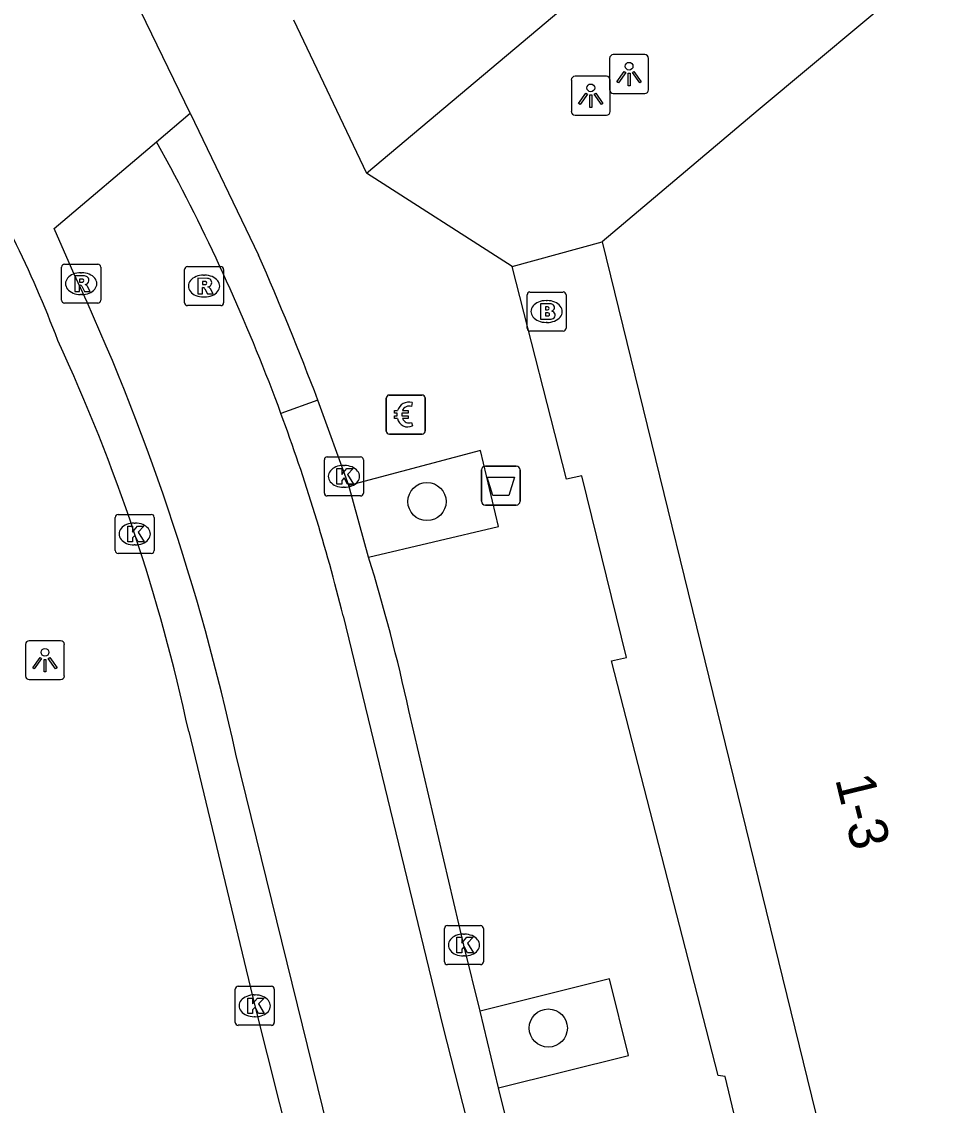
# Model space of a CAD drawing. Extents: x 161087 to 161922, y 382574 to 383873.
# Drawn here: x 161690.38 to 161714.16, y 382863.97 to 382891.75 of the extents above; entities that cross this region are included whole.
import ezdxf

# ---------------------------------------------------------------- set-up
doc = ezdxf.new("R2010")
doc.units = 0
for name, color, linetype in [('IMGEO_Afvalbak', 7, 'Continuous'), ('IMGEO_Betaalautomaat', 7, 'Continuous'), ('IMGEO_Boom', 7, 'Continuous'), ('IMGEO_Brandkraan', 7, 'Continuous'), ('IMGEO_Fietspad_gesloten', 7, 'Continuous'), ('IMGEO_Kolk', 7, 'Continuous'), ('IMGEO_Lichtpunt', 7, 'Continuous'), ('IMGEO_Pand', 7, 'Continuous'), ('IMGEO_Pand_nummerreeks', 7, 'Continuous'), ('IMGEO_Rijbaan_lokaal_gesloten', 7, 'Continuous'), ('IMGEO_Rijbaan_lokaal_open', 7, 'Continuous'), ('IMGEO_Rioolput', 7, 'Continuous'), ('IMGEO_Voetpad_open', 7, 'Continuous')]:
    doc.layers.add(name, color=color, linetype=linetype)

msp = doc.modelspace()

# ---------------------------------------------------------------- linework, layer by layer
at = {"layer": 'IMGEO_Afvalbak'}
for p, q in [((161702.266, 382880.358), (161703.056, 382880.358)), ((161703.056, 382880.358), (161702.266, 382880.358)), ((161702.166, 382879.458), (161702.166, 382880.258)), ((161702.166, 382880.258), (161702.166, 382879.458)), ((161703.156, 382880.258), (161703.156, 382879.458)), ((161703.156, 382879.458), (161703.156, 382880.258)), ((161703.056, 382879.358), (161702.266, 382879.358)), ((161702.266, 382879.358), (161703.056, 382879.358))]:
    msp.add_line(p, q, dxfattribs=at)
msp.add_lwpolyline([(161702.309, 382880.072), (161703.013, 382880.072), (161702.864, 382879.602), (161702.458, 382879.602), (161702.309, 382880.072)], dxfattribs=at)
for centre, start, end in [((161702.266, 382880.258), 90, 180), ((161702.266, 382880.258), 90, 180), ((161703.056, 382880.258), 0, 90), ((161703.056, 382880.258), 360, 90), ((161702.266, 382879.458), 180, 270), ((161702.266, 382879.458), 180, 270), ((161703.056, 382879.458), 270, 0), ((161703.056, 382879.458), 270, 0)]:
    msp.add_arc(centre, 0.1, start, end, dxfattribs=at)
at = {"layer": 'IMGEO_Betaalautomaat'}
for p, q in [((161699.725, 382881.255), (161699.725, 382882.096)), ((161699.725, 382882.096), (161699.725, 382881.255)), ((161699.8, 382882.179), (161700.641, 382882.179)), ((161700.641, 382882.179), (161699.8, 382882.179)), ((161700.387, 382881.984), (161700.37, 382881.884)), ((161700.724, 382882.105), (161700.724, 382881.264)), ((161700.724, 382881.264), (161700.724, 382882.105)), ((161700.008, 382881.643), (161700.008, 382881.711)), ((161700.129, 382881.711), (161700.129, 382881.643)), ((161700.374, 382881.478), (161700.396, 382881.391)), ((161700.65, 382881.18), (161699.809, 382881.18)), ((161699.809, 382881.18), (161700.65, 382881.18))]:
    msp.add_line(p, q, dxfattribs=at)
for points in [[(161700.008, 382881.711), (161699.939, 382881.711), (161699.939, 382881.78), (161700.018, 382881.78)], [(161700.14, 382881.78), (161700.287, 382881.78), (161700.287, 382881.711), (161700.129, 382881.711)], [(161700.013, 382881.574), (161699.939, 382881.574), (161699.939, 382881.643), (161700.008, 382881.643)], [(161700.129, 382881.643), (161700.287, 382881.643), (161700.287, 382881.574), (161700.143, 382881.574)]]:
    msp.add_lwpolyline(points, dxfattribs=at)
for centre, radius, start, end in [((161699.803, 382882.102), 0.0779, 92.4484, 184.2845), ((161699.803, 382882.102), 0.0779, 92.4484, 184.2845), ((161700.301, 382881.704), 0.293, 73.014, 165.0139), ((161700.647, 382882.102), 0.0779, 2.4484, 94.2845), ((161700.647, 382882.102), 0.0779, 2.4484, 94.2845), ((161700.307, 382881.717), 0.179, 69.3236, 159.5683), ((161700.274, 382881.629), 0.267, 191.8096, 297.0389), ((161700.307, 382881.644), 0.179, 202.7625, 291.8693), ((161699.803, 382881.258), 0.0779, 182.4484, 274.2845), ((161699.803, 382881.258), 0.0779, 182.4484, 274.2845), ((161700.647, 382881.258), 0.0779, 272.4484, 4.2845), ((161700.647, 382881.258), 0.0779, 272.4484, 4.2845)]:
    msp.add_arc(centre, radius, start, end, dxfattribs=at)
at = {"layer": 'IMGEO_Boom'}
for centre in [(161700.77, 382879.449), (161703.878, 382865.954)]:
    msp.add_circle(centre, 0.489, dxfattribs=at)
at = {"layer": 'IMGEO_Brandkraan'}
for p, q in [((161703.335, 382883.894), (161703.335, 382884.746)), ((161703.41, 382884.82), (161704.262, 382884.82)), ((161704.336, 382884.746), (161704.336, 382883.894)), ((161703.823, 382884.6), (161703.848, 382884.6)), ((161703.846, 382884.04), (161703.821, 382884.04)), ((161704.262, 382883.82), (161703.41, 382883.82))]:
    msp.add_line(p, q, dxfattribs=at)
for points in [[(161703.335, 382883.894), (161703.335, 382884.746)], [(161703.41, 382884.82), (161704.262, 382884.82)], [(161704.336, 382884.746), (161704.336, 382883.894)], [(161703.683, 382884.52), (161703.683, 382884.12), (161703.896, 382884.12)], [(161703.914, 382884.52), (161703.683, 382884.52)], [(161703.862, 382884.439), (161703.808, 382884.439), (161703.808, 382884.363)], [(161703.808, 382884.363), (161703.861, 382884.363)], [(161703.87, 382884.287), (161703.808, 382884.287), (161703.808, 382884.206)], [(161703.808, 382884.206), (161703.87, 382884.206)], [(161704.262, 382883.82), (161703.41, 382883.82)]]:
    msp.add_lwpolyline(points, dxfattribs=at)
for centre, radius, start, end in [((161703.412, 382884.744), 0.0765, 91.552, 178.448), ((161703.412, 382884.744), 0.0765, 91.552, 178.448), ((161704.26, 382884.744), 0.0765, 1.552, 88.448), ((161704.26, 382884.744), 0.0765, 1.552, 88.448), ((161703.863, 382884.401), 0.0379, 267.8285, 90.9355), ((161703.918, 382884.375), 0.145, 59.4692, 91.5367), ((161703.943, 382884.422), 0.0922, 285.5137, 58.1501), ((161703.871, 382884.246), 0.0404, 269.8759, 90.5077), ((161703.948, 382884.23), 0.105, 301.3115, 78.989), ((161703.412, 382883.896), 0.0765, 181.552, 268.448), ((161703.412, 382883.896), 0.0765, 181.552, 268.448), ((161703.902, 382884.371), 0.251, 268.6676, 293.5347), ((161704.26, 382883.896), 0.0765, 271.552, 358.448), ((161704.26, 382883.896), 0.0765, 271.552, 358.448)]:
    msp.add_arc(centre, radius, start, end, dxfattribs=at)
for centre, major_axis, ratio, start_param, end_param in [((161703.822, 382884.32), (-0.387, 0.002), 0.722429, 4.712389, 7.853982), ((161703.847, 382884.32), (-0.39, 0.002), 0.717154, 1.570796, 4.712389)]:
    msp.add_ellipse(centre, major_axis=major_axis, ratio=ratio, start_param=start_param, end_param=end_param, dxfattribs=at)
at = {"layer": 'IMGEO_Fietspad_gesloten'}
for points in [[(161699.217, 382887.862), (161707.791, 382895.076), (161721.95, 382906.976), (161735.249, 382918.203), (161742.366, 382924.182)], [(161697.348, 382891.796), (161699.217, 382887.862)]]:
    msp.add_lwpolyline(points, dxfattribs=at)
at = {"layer": 'IMGEO_Kolk'}
for p, q in [((161698.215, 382880.594), (161699.067, 382880.594)), ((161698.14, 382879.668), (161698.14, 382880.52)), ((161698.628, 382880.374), (161698.653, 382880.374)), ((161699.141, 382880.52), (161699.141, 382879.668)), ((161698.651, 382879.814), (161698.626, 382879.814)), ((161699.067, 382879.594), (161698.215, 382879.594)), ((161692.777, 382878.192), (161692.777, 382879.044)), ((161692.852, 382879.118), (161693.704, 382879.118)), ((161693.265, 382878.898), (161693.29, 382878.898)), ((161693.778, 382879.044), (161693.778, 382878.192)), ((161693.288, 382878.338), (161693.263, 382878.338)), ((161693.704, 382878.118), (161692.852, 382878.118)), ((161701.217, 382867.655), (161701.217, 382868.507)), ((161701.292, 382868.581), (161702.144, 382868.581)), ((161701.705, 382868.361), (161701.73, 382868.361)), ((161702.218, 382868.507), (161702.218, 382867.655)), ((161701.728, 382867.801), (161701.703, 382867.801)), ((161702.144, 382867.581), (161701.292, 382867.581)), ((161695.855, 382866.098), (161695.855, 382866.95)), ((161695.93, 382867.024), (161696.782, 382867.024)), ((161696.856, 382866.95), (161696.856, 382866.098)), ((161696.343, 382866.804), (161696.368, 382866.804)), ((161696.366, 382866.244), (161696.341, 382866.244)), ((161696.782, 382866.024), (161695.93, 382866.024))]:
    msp.add_line(p, q, dxfattribs=at)
for points in [[(161698.215, 382880.594), (161699.067, 382880.594)], [(161698.14, 382879.668), (161698.14, 382880.52)], [(161698.461, 382880.294), (161698.584, 382880.294), (161698.584, 382880.143), (161698.714, 382880.294), (161698.878, 382880.294), (161698.732, 382880.143), (161698.885, 382879.894), (161698.733, 382879.894), (161698.648, 382880.058), (161698.584, 382879.991), (161698.584, 382879.894), (161698.461, 382879.894), (161698.461, 382880.294)], [(161699.141, 382880.52), (161699.141, 382879.668)], [(161699.067, 382879.594), (161698.215, 382879.594)], [(161692.777, 382878.192), (161692.777, 382879.044)], [(161692.852, 382879.118), (161693.704, 382879.118)], [(161693.778, 382879.044), (161693.778, 382878.192)], [(161693.098, 382878.818), (161693.221, 382878.818), (161693.221, 382878.667), (161693.351, 382878.818), (161693.515, 382878.818), (161693.369, 382878.667), (161693.522, 382878.418), (161693.37, 382878.418), (161693.285, 382878.582), (161693.221, 382878.515), (161693.221, 382878.418), (161693.098, 382878.418), (161693.098, 382878.818)], [(161693.704, 382878.118), (161692.852, 382878.118)], [(161701.217, 382867.655), (161701.217, 382868.507)], [(161701.292, 382868.581), (161702.144, 382868.581)], [(161702.218, 382868.507), (161702.218, 382867.655)], [(161701.538, 382868.281), (161701.661, 382868.281), (161701.661, 382868.13), (161701.791, 382868.281), (161701.955, 382868.281), (161701.809, 382868.13), (161701.962, 382867.881), (161701.81, 382867.881), (161701.725, 382868.045), (161701.661, 382867.978), (161701.661, 382867.881), (161701.538, 382867.881), (161701.538, 382868.281)], [(161702.144, 382867.581), (161701.292, 382867.581)], [(161695.855, 382866.098), (161695.855, 382866.95)], [(161695.93, 382867.024), (161696.782, 382867.024)], [(161696.856, 382866.95), (161696.856, 382866.098)], [(161696.176, 382866.724), (161696.299, 382866.724), (161696.299, 382866.573), (161696.429, 382866.724), (161696.593, 382866.724), (161696.447, 382866.573), (161696.6, 382866.324), (161696.448, 382866.324), (161696.363, 382866.488), (161696.299, 382866.421), (161696.299, 382866.324), (161696.176, 382866.324), (161696.176, 382866.724)], [(161696.782, 382866.024), (161695.93, 382866.024)]]:
    msp.add_lwpolyline(points, dxfattribs=at)
for centre, start, end in [((161698.217, 382880.518), 91.552, 178.448), ((161698.217, 382880.518), 91.552, 178.448), ((161699.065, 382880.518), 1.552, 88.448), ((161699.065, 382880.518), 1.552, 88.448), ((161698.217, 382879.67), 181.552, 268.448), ((161698.217, 382879.67), 181.552, 268.448), ((161699.065, 382879.67), 271.552, 358.448), ((161699.065, 382879.67), 271.552, 358.448), ((161692.854, 382879.042), 91.552, 178.448), ((161692.854, 382879.042), 91.552, 178.448), ((161693.702, 382879.042), 1.552, 88.448), ((161693.702, 382879.042), 1.552, 88.448), ((161692.854, 382878.194), 181.552, 268.448), ((161692.854, 382878.194), 181.552, 268.448), ((161693.702, 382878.194), 271.552, 358.448), ((161693.702, 382878.194), 271.552, 358.448), ((161701.294, 382868.505), 91.552, 178.448), ((161701.294, 382868.505), 91.552, 178.448), ((161702.142, 382868.505), 1.552, 88.448), ((161702.142, 382868.505), 1.552, 88.448), ((161701.294, 382867.657), 181.552, 268.448), ((161701.294, 382867.657), 181.552, 268.448), ((161702.142, 382867.657), 271.552, 358.448), ((161702.142, 382867.657), 271.552, 358.448), ((161695.932, 382866.948), 91.552, 178.448), ((161695.932, 382866.948), 91.552, 178.448), ((161696.78, 382866.948), 1.552, 88.448), ((161696.78, 382866.948), 1.552, 88.448), ((161695.932, 382866.1), 181.552, 268.448), ((161695.932, 382866.1), 181.552, 268.448), ((161696.78, 382866.1), 271.552, 358.448), ((161696.78, 382866.1), 271.552, 358.448)]:
    msp.add_arc(centre, 0.0765, start, end, dxfattribs=at)
for centre, major_axis, ratio, start_param, end_param in [((161698.627, 382880.094), (-0.387, 0.002), 0.722429, 4.712389, 7.853982), ((161698.652, 382880.094), (-0.39, 0.002), 0.717154, 1.570796, 4.712389), ((161693.264, 382878.618), (-0.387, 0.002), 0.722429, 4.712389, 7.853982), ((161693.289, 382878.618), (-0.39, 0.002), 0.717154, 1.570796, 4.712389), ((161701.704, 382868.081), (-0.387, 0.002), 0.722429, 4.712389, 7.853982), ((161701.729, 382868.081), (-0.39, 0.002), 0.717154, 1.570796, 4.712389), ((161696.342, 382866.524), (-0.387, 0.002), 0.722429, 4.712389, 7.853982), ((161696.367, 382866.524), (-0.39, 0.002), 0.717154, 1.570796, 4.712389)]:
    msp.add_ellipse(centre, major_axis=major_axis, ratio=ratio, start_param=start_param, end_param=end_param, dxfattribs=at)
at = {"layer": 'IMGEO_Lichtpunt'}
for p, q in [((161706.353, 382890.904), (161705.545, 382890.904)), ((161706.353, 382890.904), (161705.545, 382890.904)), ((161705.451, 382890.809), (161705.451, 382890.002)), ((161705.451, 382890.809), (161705.451, 382890.002)), ((161706.447, 382890.002), (161706.447, 382890.809)), ((161706.447, 382890.002), (161706.447, 382890.809)), ((161705.372, 382890.349), (161704.564, 382890.349)), ((161705.372, 382890.349), (161704.564, 382890.349)), ((161704.47, 382890.254), (161704.47, 382889.447)), ((161704.47, 382890.254), (161704.47, 382889.447)), ((161705.466, 382889.447), (161705.466, 382890.254)), ((161705.466, 382889.447), (161705.466, 382890.254)), ((161705.545, 382889.908), (161706.353, 382889.908)), ((161705.545, 382889.908), (161706.353, 382889.908)), ((161704.564, 382889.353), (161705.372, 382889.353)), ((161704.564, 382889.353), (161705.372, 382889.353)), ((161691.38, 382875.882), (161690.572, 382875.882)), ((161691.38, 382875.882), (161690.572, 382875.882)), ((161690.478, 382875.787), (161690.478, 382874.98)), ((161690.478, 382875.787), (161690.478, 382874.98)), ((161691.474, 382874.98), (161691.474, 382875.787)), ((161691.474, 382874.98), (161691.474, 382875.787)), ((161690.572, 382874.886), (161691.38, 382874.886)), ((161690.572, 382874.886), (161691.38, 382874.886))]:
    msp.add_line(p, q, dxfattribs=at)
for points in [[(161705.825, 382890.473), (161705.864, 382890.445), (161705.676, 382890.183), (161705.638, 382890.21), (161705.825, 382890.473)], [(161705.927, 382890.425), (161705.974, 382890.425), (161705.974, 382890.103), (161705.927, 382890.103), (161705.927, 382890.425)], [(161706.037, 382890.445), (161706.075, 382890.472), (161706.262, 382890.21), (161706.223, 382890.182), (161706.037, 382890.445)], [(161704.844, 382889.918), (161704.883, 382889.89), (161704.695, 382889.628), (161704.657, 382889.655), (161704.844, 382889.918)], [(161704.946, 382889.87), (161704.993, 382889.87), (161704.993, 382889.548), (161704.946, 382889.548), (161704.946, 382889.87)], [(161705.056, 382889.89), (161705.094, 382889.917), (161705.281, 382889.655), (161705.242, 382889.627), (161705.056, 382889.89)], [(161690.852, 382875.451), (161690.891, 382875.423), (161690.703, 382875.161), (161690.665, 382875.188), (161690.852, 382875.451)], [(161690.954, 382875.403), (161691.001, 382875.403), (161691.001, 382875.081), (161690.954, 382875.081), (161690.954, 382875.403)], [(161691.064, 382875.423), (161691.102, 382875.45), (161691.289, 382875.188), (161691.25, 382875.16), (161691.064, 382875.423)]]:
    msp.add_lwpolyline(points, dxfattribs=at)
for centre in [(161705.95, 382890.607), (161704.969, 382890.052), (161690.977, 382875.585)]:
    msp.add_circle(centre, 0.0994, dxfattribs=at)
for centre, start, end in [((161705.545, 382890.809), 90, 180), ((161705.545, 382890.809), 90, 180), ((161706.353, 382890.809), 0, 90), ((161706.353, 382890.809), 0, 90), ((161704.564, 382890.254), 90, 180), ((161704.564, 382890.254), 90, 180), ((161705.372, 382890.254), 0, 90), ((161705.372, 382890.254), 0, 90), ((161705.545, 382890.002), 180, 270), ((161705.545, 382890.002), 180, 270), ((161706.353, 382890.002), 270, 0), ((161706.353, 382890.002), 270, 360), ((161704.564, 382889.447), 180, 270), ((161704.564, 382889.447), 180, 270), ((161705.372, 382889.447), 270, 0), ((161705.372, 382889.447), 270, 360), ((161690.572, 382875.787), 90, 180), ((161690.572, 382875.787), 90, 180), ((161691.38, 382875.787), 0, 90), ((161691.38, 382875.787), 0, 90), ((161690.572, 382874.98), 180, 270), ((161690.572, 382874.98), 180, 270), ((161691.38, 382874.98), 270, 0), ((161691.38, 382874.98), 270, 360)]:
    msp.add_arc(centre, 0.0946, start, end, dxfattribs=at)
at = {"layer": 'IMGEO_Pand'}
for points in [[(161725.815, 382903.455), (161725.492, 382903.185), (161721.975, 382900.229), (161717.655, 382896.535), (161713.332, 382892.892), (161709.261, 382889.479), (161705.26, 382886.107)], [(161705.26, 382886.107), (161712.831, 382855.212)]]:
    msp.add_lwpolyline(points, dxfattribs=at)
at = {"layer": 'IMGEO_Rijbaan_lokaal_gesloten'}
for points in [[(161693.839, 382888.669), (161694.702, 382889.401)], [(161694.702, 382889.401), (161696.452, 382885.766)], [(161691.721, 382885.297), (161691.217, 382886.445), (161693.839, 382888.669)], [(161694.203, 382888.001), (161693.839, 382888.669)], [(161697.973, 382882.049), (161697.026, 382881.707)], [(161698.621, 382876.523), (161701.175, 382865.991), (161705.035, 382850.873), (161709.044, 382835.129), (161712.687, 382820.916), (161713.528, 382817.435), (161710.392, 382816.221), (161706.644, 382830.329), (161702.574, 382846.327), (161698.627, 382861.752), (161695.87, 382872.975)]]:
    msp.add_lwpolyline(points, dxfattribs=at)
for centre, radius, start, end in [((161650.083, 382864.432), 50.021, 20.2035, 28.1111), ((161622.226, 382853.223), 81.047, 20.83468, 23.67417), ((161638.262, 382860.437), 58.957, 12.27856, 24.93972), ((161650.269, 382864.483), 49.829, 13.9821, 20.2218)]:
    msp.add_arc(centre, radius, start, end, dxfattribs=at)
at = {"layer": 'IMGEO_Rijbaan_lokaal_open'}
for points in [[(161694.702, 382889.401), (161689.486, 382900.139)], [(161698.768, 382879.864), (161697.973, 382882.049)], [(161699.274, 382878.02), (161698.768, 382879.864)], [(161702.131, 382866.389), (161701.718, 382868.081), (161700.307, 382874.093)], [(161694.662, 382873.552), (161696.356, 382866.524), (161698.571, 382857.733), (161700.177, 382851.568), (161703.497, 382838.496), (161704.4, 382835.052)], [(161702.602, 382864.425), (161702.131, 382866.389)], [(161706.789, 382848.149), (161705.537, 382853.076), (161705.31, 382853.731), (161702.647, 382864.239), (161702.602, 382864.425)]]:
    msp.add_lwpolyline(points, dxfattribs=at)
for centre, radius, start, end in [((161663.349, 382872.991), 29.896, 20.739, 26.2069), ((161648.165, 382863.571), 47.556, 12.1148, 24.8785), ((161652.855, 382863.71), 48.574, 12.3423, 17.1334)]:
    msp.add_arc(centre, radius, start, end, dxfattribs=at)
at = {"layer": 'IMGEO_Rioolput'}
for p, q in [((161691.405, 382884.608), (161691.405, 382885.46)), ((161691.48, 382885.534), (161692.332, 382885.534)), ((161691.893, 382885.314), (161691.918, 382885.314)), ((161692.406, 382885.46), (161692.406, 382884.608)), ((161694.555, 382884.546), (161694.555, 382885.398)), ((161694.63, 382885.472), (161695.482, 382885.472)), ((161695.556, 382885.398), (161695.556, 382884.546)), ((161695.043, 382885.252), (161695.068, 382885.252)), ((161691.916, 382884.754), (161691.891, 382884.754)), ((161692.332, 382884.534), (161691.48, 382884.534)), ((161695.482, 382884.472), (161694.63, 382884.472)), ((161695.066, 382884.692), (161695.041, 382884.692))]:
    msp.add_line(p, q, dxfattribs=at)
for points in [[(161691.405, 382884.608), (161691.405, 382885.46)], [(161691.48, 382885.534), (161692.332, 382885.534)], [(161692.406, 382885.46), (161692.406, 382884.608)], [(161694.555, 382884.546), (161694.555, 382885.398)], [(161694.63, 382885.472), (161695.482, 382885.472)], [(161695.556, 382885.398), (161695.556, 382884.546)], [(161691.994, 382885.232), (161691.742, 382885.234), (161691.742, 382884.834)], [(161691.742, 382884.834), (161691.866, 382884.834), (161691.866, 382884.996), (161691.877, 382884.996)], [(161691.92, 382885.153), (161691.866, 382885.153), (161691.866, 382885.072)], [(161691.866, 382885.072), (161691.918, 382885.072)], [(161695.144, 382885.17), (161694.892, 382885.172), (161694.892, 382884.772)], [(161695.07, 382885.091), (161695.016, 382885.091), (161695.016, 382885.01)], [(161695.016, 382885.01), (161695.068, 382885.01)], [(161691.924, 382884.967), (161691.995, 382884.834), (161692.135, 382884.834), (161692.07, 382884.96)], [(161694.892, 382884.772), (161695.016, 382884.772), (161695.016, 382884.934), (161695.027, 382884.934)], [(161695.074, 382884.905), (161695.145, 382884.772), (161695.285, 382884.772), (161695.22, 382884.898)], [(161692.332, 382884.534), (161691.48, 382884.534)], [(161695.482, 382884.472), (161694.63, 382884.472)]]:
    msp.add_lwpolyline(points, dxfattribs=at)
for centre, radius, start, end in [((161691.482, 382885.458), 0.0765, 91.552, 178.448), ((161691.482, 382885.458), 0.0765, 91.552, 178.448), ((161692.33, 382885.458), 0.0765, 1.552, 88.448), ((161692.33, 382885.458), 0.0765, 1.552, 88.448), ((161694.632, 382885.396), 0.0765, 91.552, 178.448), ((161694.632, 382885.396), 0.0765, 91.552, 178.448), ((161695.48, 382885.396), 0.0765, 1.552, 88.448), ((161695.48, 382885.396), 0.0765, 1.552, 88.448), ((161691.876, 382884.943), 0.0533, 26.0293, 88.6989), ((161691.902, 382885.261), 0.19, 274.7715, 282.9687), ((161691.926, 382885.057), 0.0964, 77.0061, 93.1865), ((161691.94, 382885.114), 0.0378, 276.6634, 79.6772), ((161691.993, 382885.122), 0.109, 350.3612, 89.416), ((161691.991, 382885.122), 0.112, 277.5842, 350.9817), ((161691.975, 382884.907), 0.108, 29.5134, 73.7905), ((161695.052, 382885.199), 0.19, 274.7715, 282.9687), ((161695.076, 382884.995), 0.0964, 77.0061, 93.1865), ((161695.09, 382885.052), 0.0378, 276.6634, 79.6772), ((161695.143, 382885.06), 0.109, 350.3612, 89.416), ((161695.141, 382885.06), 0.112, 277.5842, 350.9817), ((161695.026, 382884.881), 0.0533, 26.0293, 88.6989), ((161695.125, 382884.845), 0.108, 29.5134, 73.7905), ((161691.482, 382884.61), 0.0765, 181.552, 268.448), ((161691.482, 382884.61), 0.0765, 181.552, 268.448), ((161692.33, 382884.61), 0.0765, 271.552, 358.448), ((161692.33, 382884.61), 0.0765, 271.552, 358.448), ((161694.632, 382884.548), 0.0765, 181.552, 268.448), ((161694.632, 382884.548), 0.0765, 181.552, 268.448), ((161695.48, 382884.548), 0.0765, 271.552, 358.448), ((161695.48, 382884.548), 0.0765, 271.552, 358.448)]:
    msp.add_arc(centre, radius, start, end, dxfattribs=at)
for centre, major_axis, ratio, start_param, end_param in [((161691.892, 382885.034), (-0.387, 0.002), 0.722429, 4.712389, 7.853982), ((161691.917, 382885.034), (-0.39, 0.002), 0.717154, 1.570796, 4.712389), ((161695.042, 382884.972), (-0.387, 0.002), 0.722429, 4.712389, 7.853982), ((161695.067, 382884.972), (-0.39, 0.002), 0.717154, 1.570796, 4.712389)]:
    msp.add_ellipse(centre, major_axis=major_axis, ratio=ratio, start_param=start_param, end_param=end_param, dxfattribs=at)
at = {"layer": 'IMGEO_Voetpad_open'}
for points in [[(161702.953, 382885.472), (161699.217, 382887.862)], [(161702.953, 382885.472), (161705.26, 382886.107)], [(161712.831, 382855.212), (161710.758, 382854.688), (161709.336, 382860.282), (161709.46, 382860.311), (161708.41, 382864.716), (161708.232, 382864.738), (161705.5, 382875.366), (161705.887, 382875.455), (161704.735, 382880.112), (161704.348, 382880.023), (161702.953, 382885.472)], [(161699.274, 382878.02), (161702.602, 382878.812), (161702.141, 382880.757), (161698.768, 382879.864)], [(161702.602, 382864.425), (161705.935, 382865.251), (161705.449, 382867.212), (161702.131, 382866.389)]]:
    msp.add_lwpolyline(points, dxfattribs=at)

# ---------------------------------------------------------------- texts
at = {"layer": 'IMGEO_Pand_nummerreeks'}
msp.add_text('1-3', height=1, rotation=283.7694, dxfattribs=at).set_placement((161711.228, 382872.338))

doc.saveas('drawing.dxf')
